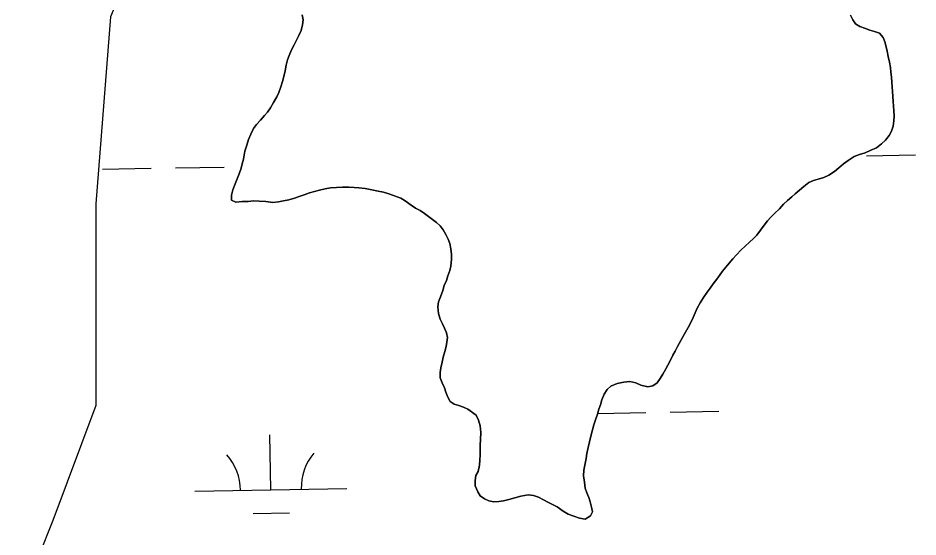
# Model space of a CAD drawing. Extents: x 3903937 to 3942190, y 260677 to 286651.
# Drawn here: x 3912613 to 3913204, y 279756 to 280098 of the extents above; entities that cross this region are included whole.
import ezdxf

# ---------------------------------------------------------------- set-up
doc = ezdxf.new("R2010")
doc.units = 0
for name, color, linetype in [('V-SITE-VEGE', 7, 'Continuous'), ('V-TOPO-SHOR', 7, 'Continuous'), ('V-WETL-SWMP', 7, 'Continuous')]:
    doc.layers.add(name, color=color, linetype=linetype)

msp = doc.modelspace()

# ---------------------------------------------------------------- linework, layer by layer
at = {"layer": 'V-SITE-VEGE'}
msp.add_lwpolyline([(3913326.17, 279719.9), (3913278.88, 279833.45), (3913269.43, 279899.68), (3913241.06, 280022.68), (3913212.68, 280117.3), (3913174.85, 280221.39), (3913155.94, 280297.08), (3913127.57, 280363.32), (3913023.54, 280448.48), (3912900.59, 280439.01), (3912824.93, 280391.7), (3912777.65, 280316.01), (3912720.91, 280211.93), (3912673.62, 280098.38), (3912664.16, 279975.38), (3912664.16, 279842.91), (3912635.79, 279767.21), (3912597.96, 279672.59)], dxfattribs=at)
at = {"layer": 'V-TOPO-SHOR'}
for points in [[(3912785.61, 280052.31), (3912786.75, 280055.91), (3912787.57, 280059.12), (3912788.32, 280062.73), (3912789.15, 280066.48), (3912789.98, 280070.01), (3912790.95, 280073), (3912792.55, 280076.66), (3912794.22, 280079.94), (3912795.81, 280082.92), (3912797.47, 280086.05), (3912798.83, 280089.33), (3912799.89, 280093.01), (3912800.26, 280096.39), (3912799.62, 280099.71)], [(3913159.62, 280099.45), (3913161.27, 280096.42), (3913162.99, 280093.78), (3913165.73, 280091.89), (3913169.48, 280090.59), (3913172.46, 280089.62), (3913175.52, 280088.65), (3913178.74, 280087.67), (3913181.08, 280084.79), (3913182.11, 280081.92), (3913183.06, 280078.68), (3913183.7, 280075.67), (3913184.49, 280072.19), (3913185.28, 280068.56), (3913185.83, 280065.09), (3913186.24, 280061.85), (3913186.58, 280058.77), (3913186.75, 280055.38), (3913187.01, 280052.22), (3913187.19, 280049.22), (3913187.45, 280045.98), (3913187.7, 280042.59), (3913187.96, 280039.51), (3913188.14, 280036.51), (3913188.24, 280033.28), (3913188.19, 280030.04), (3913187.67, 280026.51), (3913186.62, 280023.22), (3913185.11, 280020.4), (3913182.59, 280017.29), (3913179.94, 280014.87), (3913176.67, 280012.3), (3913172.56, 280010.45), (3913169.38, 280008.96), (3913165.67, 280007.79), (3913162.03, 280006.47), (3913158.14, 280003.99), (3913155.18, 280001.73), (3913151.98, 279999.01), (3913149.17, 279996.75), (3913145.36, 279994.2), (3913142.18, 279992.79), (3913138.47, 279991.54), (3913135.46, 279990.67), (3913132.35, 279989.33), (3913129.08, 279986.84), (3913126.12, 279984.43), (3913123.39, 279982.09), (3913121.13, 279980.05), (3913118.31, 279977.56), (3913115.74, 279975.21), (3913113.15, 279972.18), (3913109.71, 279969.16), (3913107.44, 279966.73), (3913105.17, 279964.15), (3913102.89, 279961.35), (3913100.46, 279958.07), (3913098.09, 279954.88), (3913095.9, 279952.61), (3913093.25, 279950.19), (3913090.44, 279947.62), (3913087.54, 279944.9), (3913084.8, 279941.86), (3913082.45, 279939.29), (3913078.92, 279935.19), (3913075.7, 279931.16), (3913072.48, 279926.83)], [(3912908.34, 279840.57), (3912905.44, 279841.85), (3912902.45, 279842.82), (3912899.39, 279843.79), (3912896.73, 279845.6), (3912895.23, 279848.24), (3912893.98, 279851.65), (3912892.95, 279854.51), (3912891.46, 279857.69), (3912890.29, 279861.02), (3912890.26, 279864.48), (3912890.7, 279867.55), (3912891.45, 279871.31), (3912892.12, 279874.53), (3912893.34, 279878.44), (3912894.08, 279881.58), (3912894.52, 279884.57), (3912895.03, 279887.64), (3912894.39, 279890.73), (3912893.05, 279893.75), (3912891.71, 279896.62), (3912890.15, 279899.72), (3912889.05, 279903.36), (3912888.74, 279907.67), (3912889.1, 279911.05), (3912890.46, 279914.34), (3912891.84, 279918.47), (3912892.89, 279921.76), (3912894.25, 279925.05), (3912895.23, 279928.03), (3912896.44, 279931.55), (3912897.18, 279934.54), (3912897.64, 279939.07), (3912897.69, 279942.15), (3912897.29, 279945.92), (3912896.57, 279949.32), (3912895.46, 279952.11), (3912893.83, 279955.37), (3912892.26, 279958.39), (3912890.22, 279960.89), (3912887.72, 279963.09), (3912885.06, 279965.05), (3912882.47, 279967.02), (3912879.97, 279968.98), (3912877, 279971.03), (3912874.02, 279972.62), (3912871.13, 279974.51), (3912867.25, 279977.35), (3912864.28, 279979.09), (3912859.46, 279980.94), (3912856.4, 279981.98), (3912852.88, 279983.04), (3912849.51, 279983.79), (3912845.29, 279984.63), (3912841, 279985.47), (3912836.85, 279986), (3912833.77, 279986.05), (3912830.16, 279986.41), (3912826.01, 279986.48), (3912822.08, 279986.24), (3912818.07, 279985.84), (3912814.75, 279985.28), (3912810.9, 279984.5), (3912807.73, 279983.62), (3912804.48, 279982.6), (3912800.84, 279981.28), (3912797.67, 279980.17), (3912794.5, 279979.07), (3912790.71, 279978.13), (3912787.39, 279977.42), (3912783.92, 279976.78), (3912780.22, 279976.38), (3912775.61, 279976.99), (3912771.23, 279977.22), (3912767.62, 279977.28), (3912764.07, 279976.95), (3912760.22, 279976.86), (3912756.06, 279976.54), (3912753.23, 279977.74), (3912753.06, 279981.05), (3912754.04, 279984.58), (3912755.57, 279988.63), (3912756.92, 279991.76), (3912758.29, 279995.13), (3912759.43, 279998.88), (3912760.24, 280001.79), (3912760.98, 280004.85), (3912761.92, 280009.99), (3912763.14, 280013.97), (3912764.43, 280017.8), (3912765.79, 280021.16), (3912767.7, 280024.83), (3912769.51, 280027.49), (3912772.1, 280030.45), (3912774.76, 280033.48), (3912776.8, 280035.76), (3912778.69, 280038.49), (3912780.83, 280041.92), (3912783.04, 280045.81), (3912784.24, 280048.56), (3912785.61, 280052.31)], [(3913072.48, 279926.83), (3913069.41, 279922.73), (3913067.44, 279920.07), (3913065.47, 279917.33), (3913063.11, 279913.91), (3913060.9, 279910.33), (3913058.99, 279906.74), (3913057, 279902.16), (3913055.71, 279899.18), (3913053.02, 279894.22), (3913050.48, 279889.49), (3913048.34, 279885.6), (3913046.04, 279881.71), (3913044.46, 279878.66), (3913043.02, 279875.92), (3913041.2, 279872.18), (3913039.76, 279869.28), (3913038.26, 279866.53), (3913036.51, 279863.48), (3913034.62, 279860.51), (3913032.73, 279857.77), (3913029.77, 279855.9), (3913026.53, 279855.1), (3913022.01, 279856.25), (3913018.65, 279857.85), (3913014.74, 279858.68), (3913010.81, 279858.28), (3913006.33, 279857.43), (3913002.22, 279855.5), (3912999.96, 279853.46), (3912997.83, 279850.34), (3912996.31, 279846.67), (3912995.41, 279843.38), (3912994.36, 279840.39), (3912993.46, 279837.1), (3912992.17, 279833.43), (3912991.11, 279830.14), (3912990.29, 279826.84), (3912989.22, 279822.63), (3912988.24, 279819.1), (3912987.41, 279815.27), (3912986.57, 279811.36), (3912985.98, 279807.98), (3912985.39, 279804.68), (3912984.62, 279800.39), (3912984.41, 279796.55), (3912984.88, 279792.54), (3912985.51, 279788.45), (3912986.61, 279785.51), (3912987.79, 279782.49), (3912988.67, 279779.55), (3912989.61, 279775.99), (3912990.26, 279772.98), (3912988.83, 279770.31), (3912985.41, 279768.22), (3912981.65, 279768.74), (3912977.9, 279770.11), (3912974.23, 279771.4), (3912970.95, 279773.45), (3912967, 279776.21), (3912964.33, 279777.64), (3912960.97, 279779.23), (3912958.07, 279780.97), (3912954.71, 279782.64), (3912951.58, 279783.69), (3912948.04, 279784.06), (3912943.26, 279783.22), (3912939.32, 279782.2), (3912935.38, 279781.19), (3912931.75, 279780.25), (3912928.74, 279779.76), (3912925.35, 279779.51), (3912922.2, 279780.17), (3912919.3, 279781.45), (3912916.57, 279783.57), (3912914.84, 279786.14), (3912913.29, 279790.09), (3912913.11, 279793.55), (3912913.63, 279796.78), (3912915.06, 279799.6), (3912916.12, 279803.66), (3912916.33, 279806.97), (3912916.39, 279810.35), (3912916.51, 279813.43), (3912916.57, 279816.73), (3912916.79, 279820.5), (3912917.01, 279825.11), (3912916.39, 279829.59), (3912915.3, 279833.22), (3912913.89, 279836.55), (3912908.34, 279840.57)]]:
    msp.add_lwpolyline(points, dxfattribs=at)
at = {"layer": 'V-WETL-SWMP'}
for p, q in [((3913170.28, 280007.03), (3913202.27, 280007.59)), ((3912668.45, 279998.19), (3912700.44, 279998.76)), ((3912716.44, 279999.04), (3912748.44, 279999.6)), ((3912993.63, 279837.72), (3913025.23, 279838.27)), ((3913041.22, 279838.55), (3913073.22, 279839.12)), ((3912779.02, 279787.5), (3912778.38, 279823.5)), ((3912729.03, 279786.62), (3912829.01, 279788.38)), ((3912767.29, 279771.86), (3912791.29, 279772.28))]:
    msp.add_line(p, q, dxfattribs=at)
for points in [[(3912799.62, 280099.71), (3912800.26, 280096.39), (3912799.89, 280093.01), (3912798.83, 280089.33), (3912797.47, 280086.05), (3912795.81, 280082.92), (3912794.22, 280079.95), (3912792.55, 280076.66), (3912790.95, 280073), (3912789.98, 280070.01), (3912789.15, 280066.49), (3912788.32, 280062.73), (3912787.57, 280059.12), (3912786.75, 280055.91), (3912785.61, 280052.31), (3912784.24, 280048.56), (3912783.04, 280045.81), (3912780.83, 280041.92), (3912778.69, 280038.5), (3912776.8, 280035.76), (3912774.76, 280033.48), (3912772.1, 280030.45), (3912769.51, 280027.49), (3912767.7, 280024.83), (3912765.79, 280021.16), (3912764.43, 280017.8), (3912763.14, 280013.98)], [(3913105.17, 279964.15), (3913107.44, 279966.73), (3913109.71, 279969.16), (3913113.15, 279972.18), (3913115.74, 279975.21), (3913118.31, 279977.56), (3913121.13, 279980.05), (3913123.39, 279982.09), (3913126.12, 279984.43), (3913129.08, 279986.85), (3913132.36, 279989.33), (3913135.46, 279990.66), (3913138.47, 279991.54), (3913142.18, 279992.79), (3913145.36, 279994.2), (3913149.17, 279996.75), (3913151.98, 279999.01), (3913155.18, 280001.73), (3913158.14, 280003.99), (3913162.03, 280006.47), (3913165.67, 280007.79), (3913169.38, 280008.96), (3913172.56, 280010.45), (3913176.67, 280012.31), (3913179.94, 280014.87), (3913182.59, 280017.29), (3913185.11, 280020.4), (3913186.61, 280023.22), (3913187.67, 280026.51), (3913188.19, 280030.04), (3913188.24, 280033.28), (3913188.14, 280036.51), (3913187.96, 280039.51), (3913187.7, 280042.59), (3913187.45, 280045.98), (3913187.19, 280049.22), (3913187.01, 280052.22), (3913186.75, 280055.38), (3913186.58, 280058.77), (3913186.24, 280061.85), (3913185.83, 280065.09), (3913185.28, 280068.56), (3913184.49, 280072.19), (3913183.7, 280075.67), (3913183.06, 280078.68), (3913182.11, 280081.92), (3913181.08, 280084.79), (3913178.74, 280087.67), (3913175.52, 280088.65), (3913172.46, 280089.62), (3913169.48, 280090.6), (3913165.73, 280091.89), (3913162.99, 280093.78), (3913161.26, 280096.42), (3913159.62, 280099.45)], [(3912763.14, 280013.98), (3912761.92, 280009.99), (3912760.99, 280004.85), (3912760.24, 280001.79), (3912759.43, 279998.88), (3912758.29, 279995.13), (3912756.93, 279991.76), (3912755.57, 279988.63), (3912754.04, 279984.58), (3912753.06, 279981.05), (3912753.23, 279977.74), (3912756.06, 279976.54), (3912760.22, 279976.86), (3912764.07, 279976.95), (3912767.61, 279977.28), (3912771.23, 279977.22), (3912775.61, 279976.99), (3912780.22, 279976.38), (3912783.92, 279976.78), (3912787.39, 279977.42), (3912790.71, 279978.13), (3912794.5, 279979.07), (3912797.67, 279980.17), (3912800.84, 279981.28), (3912804.48, 279982.6), (3912807.73, 279983.62), (3912810.9, 279984.5), (3912814.76, 279985.28), (3912818.07, 279985.84), (3912822.08, 279986.24), (3912826.01, 279986.48), (3912830.16, 279986.41), (3912833.77, 279986.05), (3912836.85, 279986), (3912841, 279985.47), (3912845.29, 279984.63), (3912849.51, 279983.79), (3912852.88, 279983.04), (3912856.4, 279981.98), (3912859.46, 279980.93), (3912864.28, 279979.09), (3912867.25, 279977.35), (3912871.13, 279974.51), (3912874.02, 279972.62), (3912877, 279971.03), (3912879.97, 279968.98), (3912882.47, 279967.02), (3912885.06, 279965.05), (3912887.72, 279963.09), (3912890.22, 279960.89), (3912892.26, 279958.39), (3912893.82, 279955.37), (3912895.46, 279952.11), (3912896.57, 279949.32), (3912897.29, 279945.92), (3912897.69, 279942.15), (3912897.64, 279939.07), (3912897.18, 279934.54), (3912896.44, 279931.55), (3912895.23, 279928.03), (3912894.25, 279925.05), (3912892.89, 279921.76), (3912891.84, 279918.47), (3912890.46, 279914.34), (3912889.1, 279911.05), (3912888.74, 279907.67), (3912889.05, 279903.36), (3912890.15, 279899.72), (3912891.71, 279896.62), (3912893.05, 279893.75), (3912894.39, 279890.73), (3912895.03, 279887.64), (3912894.52, 279884.57), (3912894.08, 279881.58), (3912893.34, 279878.43), (3912892.12, 279874.53), (3912891.45, 279871.31), (3912890.7, 279867.55), (3912890.26, 279864.48), (3912890.29, 279861.02), (3912891.46, 279857.69), (3912892.95, 279854.51), (3912893.98, 279851.65), (3912895.23, 279848.24), (3912896.73, 279845.6), (3912899.39, 279843.79), (3912902.45, 279842.82), (3912905.44, 279841.85), (3912908.34, 279840.57), (3912913.89, 279836.55), (3912915.3, 279833.22)], [(3912915.3, 279833.22), (3912916.39, 279829.59), (3912917.01, 279825.11), (3912916.78, 279820.5), (3912916.57, 279816.73), (3912916.51, 279813.43), (3912916.39, 279810.35), (3912916.33, 279806.97), (3912916.12, 279803.66), (3912915.06, 279799.6), (3912913.63, 279796.78), (3912913.11, 279793.55), (3912913.29, 279790.09), (3912914.84, 279786.14), (3912916.57, 279783.57), (3912919.3, 279781.45), (3912922.2, 279780.17), (3912925.35, 279779.51), (3912928.74, 279779.76), (3912931.75, 279780.25), (3912935.38, 279781.19), (3912939.32, 279782.2), (3912943.26, 279783.22), (3912948.04, 279784.06), (3912951.58, 279783.69), (3912954.71, 279782.64), (3912958.07, 279780.97), (3912960.97, 279779.23), (3912964.33, 279777.64), (3912967, 279776.21), (3912970.95, 279773.45), (3912974.23, 279771.4), (3912977.9, 279770.11), (3912981.65, 279768.74), (3912985.41, 279768.22), (3912988.83, 279770.31), (3912990.26, 279772.98), (3912989.61, 279775.99), (3912988.67, 279779.55), (3912987.79, 279782.49), (3912986.61, 279785.51), (3912985.51, 279788.45), (3912984.88, 279792.54), (3912984.41, 279796.55), (3912984.62, 279800.39), (3912985.39, 279804.69), (3912985.98, 279807.98), (3912986.57, 279811.36), (3912987.41, 279815.27), (3912988.24, 279819.1), (3912989.22, 279822.63), (3912990.29, 279826.84), (3912991.11, 279830.14), (3912992.17, 279833.43), (3912993.46, 279837.1), (3912994.36, 279840.39), (3912995.41, 279843.38), (3912996.31, 279846.67), (3912997.83, 279850.34), (3912999.96, 279853.46), (3913002.22, 279855.5), (3913006.33, 279857.43), (3913010.81, 279858.28), (3913014.74, 279858.68), (3913018.65, 279857.85), (3913022.01, 279856.25), (3913026.53, 279855.1), (3913029.77, 279855.9), (3913032.73, 279857.77), (3913034.62, 279860.51), (3913036.51, 279863.48), (3913038.25, 279866.53), (3913039.76, 279869.28), (3913041.19, 279872.18), (3913043.02, 279875.92), (3913044.45, 279878.66), (3913046.04, 279881.71), (3913048.34, 279885.6), (3913050.48, 279889.49), (3913053.02, 279894.22), (3913055.71, 279899.18), (3913056.99, 279902.16), (3913058.99, 279906.74), (3913060.9, 279910.33), (3913063.11, 279913.91), (3913065.47, 279917.33), (3913067.44, 279920.07), (3913069.41, 279922.73), (3913072.48, 279926.83), (3913075.7, 279931.16), (3913078.92, 279935.19), (3913082.45, 279939.29), (3913084.8, 279941.86), (3913087.54, 279944.9), (3913090.44, 279947.62), (3913093.25, 279950.19), (3913095.9, 279952.61), (3913098.09, 279954.88), (3913100.46, 279958.08), (3913102.89, 279961.34), (3913105.17, 279964.15)]]:
    msp.add_lwpolyline(points, dxfattribs=at)
for centre, start, end in [((3912723.77, 279787), 0.23658, 41.78024), ((3912834.24, 279788.95), 140.23658, 181.78024)]:
    msp.add_arc(centre, 35.25, start, end, dxfattribs=at)

doc.saveas('drawing.dxf')
